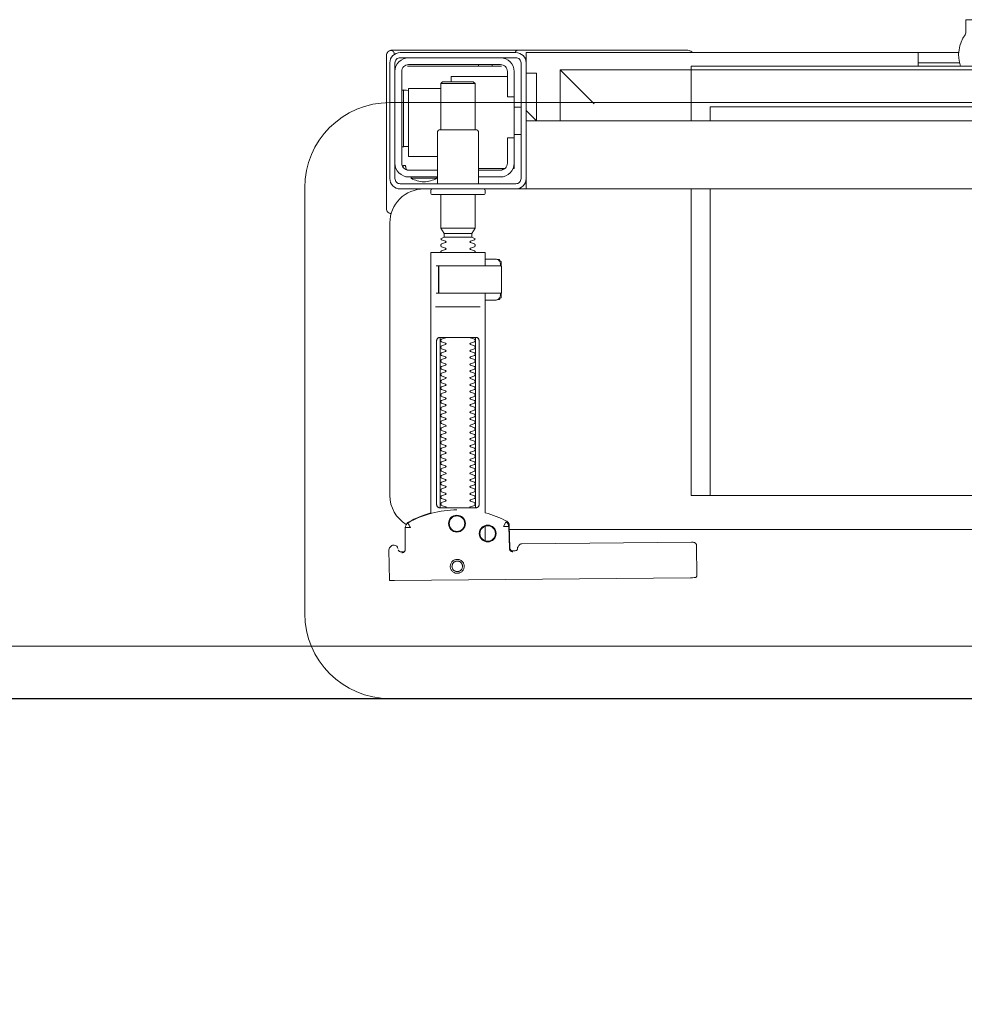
# Model space of a CAD drawing. Header units: millimetres. Extents: x 23192 to 177760, y -399809 to -79279.
# Tile 427 of 656: x 60864 to 60891, y -195424 to -195395. Entities that reach past the tile are written whole.
import ezdxf

# ---------------------------------------------------------------- set-up
doc = ezdxf.new("R2010")
doc.units = ezdxf.units.MM
doc.linetypes.add('HIDDEN2', pattern=[4.7625, 3.175, -1.5875])
doc.layers.get('0').update_dxf_attribs({"lineweight": 0})
for name, color, linetype, lineweight in [('!! 0_ Istn-sciany', 3, 'Continuous', 30), ('!! wymiary osi', 250, 'Continuous', 9), ('Dimension (ISO)', 7, 'Continuous', 25)]:
    doc.layers.add(name, color=color, linetype=linetype, lineweight=lineweight)
doc.layers.add('!! 2_WYBURZENIA DO REMONTU', color=7, linetype='Continuous', lineweight=0, true_color=0x4d4d4d, plot=False)
doc.layers.add('!!_@ wypos sanit nd', color=7, linetype='Continuous', lineweight=0, plot=False)
doc.layers.add('Powierzchnia', color=140, linetype='Continuous', lineweight=5, plot=False)
doc.styles.add('Note Text (ISO)', font='tahoma.ttf')
doc.styles.add('TXT', font='simplex.shx')
doc.dimstyles.new('Default (ISO)', dxfattribs={"dimscale": 5, "dimtxt": 5, "dimasz": 5, "dimexe": 3.175, "dimexo": 0, "dimgap": 0.762, "dimtad": 1, "dimdec": 0, "dimrnd": 1e-08, "dimzin": 0, "dimtxsty": 'Note Text (ISO)', "dimcen": 0.09, "dimdle": 10, "dimclrd": 256, "dimclre": 256, "dimclrt": 256, "dimazin": 0, "dimtfac": 0.70104, "dimtmove": 0, "dimatfit": 3, "dimfxl": 1, "dimtolj": 1, "dimtzin": 0, "dimlwd": -1, "dimlwe": -1, "dimarcsym": 0})
doc.dimstyles.new('DIM50', dxfattribs={"dimscale": 5, "dimtxt": 2.5, "dimasz": 1.5, "dimexe": 0, "dimexo": 0, "dimgap": 0.5, "dimtad": 1, "dimdec": 4, "dimrnd": 0.5, "dimdsep": 46, "dimtxsty": 'TXT', "dimblk1": 'TICK1', "dimblk2": 'TICK1', "dimsah": 1, "dimcen": 0, "dimse1": 1, "dimse2": 1, "dimclrd": 1, "dimclre": 7, "dimclrt": 9, "dimadec": 0, "dimazin": 0, "dimtfac": 1, "dimtdec": 4, "dimtmove": 2, "dimatfit": 3, "dimldrblk": 'TICK1', "dimfxl": 1, "dimtolj": 1, "dimarcsym": 0})

# ---------------------------------------------------------------- blocks, each defined once
blk = doc.blocks.new('A$C351F644B')
for p, q in [((-20, 17.5), (20, 17.5)), ((-22.5, 2.5), (-22.5, 15)), ((20, 0), (-20, 0))]:
    blk.add_line(p, q)
for centre, start, end in [((-20, 15), 90, 180), ((-20, 2.5), 180, 270)]:
    blk.add_arc(centre, 2.5, start, end)
blk = doc.blocks.new('A$Cff2eaf8b')
for points in [[(0.16424, 0.07378), (0.16327, 0.07377), (0.16304, 0.07374), (0.16282, 0.07366), (0.16262, 0.07353), (0.16265, 0.07357), (0.16258, 0.07337), (0.16257, 0.07317, -0.157432), (0.16238, 0.07258), (0.1621, 0.07218, -0.241147), (0.16129, 0.07175), (0.1115, 0.07128), (0.11133, 0.07127), (0.11119, 0.07127), (0.11107, 0.07127), (0.11094, 0.07128), (0.11078, 0.0713), (0.11062, 0.07135), (0.11047, 0.07143), (0.11033, 0.07153), (0.11022, 0.07165), (0.11012, 0.07179), (0.11005, 0.07194), (0.11001, 0.0721), (0.10999, 0.07227), (0.10995, 0.08127), (0.11022, 0.08166)], [(0.19647, 0.0744), (0.19626, 0.07438), (0.19604, 0.0743), (0.19585, 0.07417), (0.19566, 0.07396, 0.132231), (0.19551, 0.07346), (0.19546, 0.06691)], [(0.19768, 0.0731, 0.415336), (0.19869, 0.07211)], [(0.19885, 0.07212), (0.19898, 0.07212), (0.19912, 0.07213), (0.19927, 0.07216), (0.1994, 0.07222), (0.19953, 0.07229), (0.19965, 0.07238), (0.19975, 0.07248), (0.20007, 0.07294, 0.158481), (0.20025, 0.07353)], [(0.18031, 0.06175, 0.125713), (0.19466, 0.06556, 0.121439), (0.19519, 0.06605, -0.262119), (0.2, 0.0575), (0.2, -0.0225, -0.414214), (0.19, -0.0325), (0.18751, -0.0325, 0.405519), (0.188, -0.032), (0.188, -0.0313, 0.414214), (0.1875, -0.0308), (0.1725, -0.0308, 0.414214), (0.172, -0.0313), (0.172, -0.032, 0.405519), (0.17249, -0.0325, 0.001664), (0.15993, -0.0325)], [(0.172, -0.00986), (0.172, -0.01366, 0.414214), (0.1722, -0.01386), (0.18462, -0.01386), (0.1878, -0.01386, 0.414214), (0.188, -0.01366), (0.188, 0.06267), (0.18885, 0.06292), (0.18969, 0.06319), (0.19052, 0.0635), (0.19134, 0.06382), (0.19215, 0.06417), (0.19295, 0.06454), (0.19374, 0.06494), (0.19456, 0.06538), (0.19464, 0.06544), (0.19473, 0.0655), (0.19481, 0.06557), (0.19488, 0.06564), (0.19495, 0.06572), (0.19502, 0.06581)], [(0.17647, 0.01114, 0.182836), (0.17636, 0.01123), (0.17515, 0.01163, 0.050055), (0.175, 0.0119), (0.175, 0.01218, 0.050055), (0.17515, 0.01244), (0.17636, 0.01285, 0.719897), (0.17636, 0.01323), (0.17515, 0.01363, 0.050055), (0.175, 0.0139), (0.175, 0.01418, 0.050055), (0.17515, 0.01444), (0.17636, 0.01485, 0.719897), (0.17636, 0.01523), (0.17515, 0.01563, 0.050055), (0.175, 0.0159), (0.175, 0.01618, 0.050055), (0.17515, 0.01644), (0.17636, 0.01685, 0.719897), (0.17636, 0.01723), (0.17515, 0.01763, 0.050055), (0.175, 0.0179), (0.175, 0.01818, 0.050055), (0.17515, 0.01844), (0.17636, 0.01885, 0.719897), (0.17636, 0.01923), (0.17515, 0.01963, 0.050055), (0.175, 0.0199), (0.175, 0.02018, 0.050055), (0.17515, 0.02044), (0.17636, 0.02085, 0.719897), (0.17636, 0.02123), (0.17515, 0.02163, 0.050055), (0.175, 0.0219), (0.175, 0.02218, 0.050055), (0.17515, 0.02244), (0.17636, 0.02285, 0.719897), (0.17636, 0.02323), (0.17515, 0.02363, 0.050055), (0.175, 0.0239), (0.175, 0.02418, 0.050055), (0.17515, 0.02444), (0.17636, 0.02485, 0.719897), (0.17636, 0.02523), (0.17515, 0.02563, 0.050055), (0.175, 0.0259), (0.175, 0.02618, 0.050055), (0.17515, 0.02644), (0.17636, 0.02685, 0.719897), (0.17636, 0.02723), (0.17515, 0.02763, 0.050055), (0.175, 0.0279), (0.175, 0.02818, 0.050055), (0.17515, 0.02844), (0.17636, 0.02885, 0.719897), (0.17636, 0.02923), (0.17515, 0.02963, 0.050055), (0.175, 0.0299), (0.175, 0.03018, 0.050055), (0.17515, 0.03044), (0.17636, 0.03085, 0.719897), (0.17636, 0.03123), (0.17515, 0.03163, 0.050055), (0.175, 0.0319), (0.175, 0.03218, 0.050055), (0.17515, 0.03244), (0.17636, 0.03285, 0.719897), (0.17636, 0.03323), (0.17515, 0.03363, 0.050055), (0.175, 0.0339), (0.175, 0.03418, 0.050055), (0.17515, 0.03444), (0.17636, 0.03485, 0.719897), (0.17636, 0.03523), (0.17515, 0.03563, 0.050055), (0.175, 0.0359), (0.175, 0.03618, 0.050055), (0.17515, 0.03644), (0.17636, 0.03685, 0.719897), (0.17636, 0.03723), (0.17515, 0.03763, 0.050055), (0.175, 0.0379), (0.175, 0.03818, 0.050055), (0.17515, 0.03844), (0.17636, 0.03885, 0.719897), (0.17636, 0.03923), (0.17515, 0.03963, 0.050055), (0.175, 0.0399), (0.175, 0.04018, 0.050055), (0.17515, 0.04044), (0.17636, 0.04085, 0.719897), (0.17636, 0.04123), (0.17515, 0.04163, 0.050055), (0.175, 0.0419), (0.175, 0.04218, 0.050055), (0.17515, 0.04244), (0.17636, 0.04285, 0.719897), (0.17636, 0.04323), (0.17515, 0.04363, 0.050055), (0.175, 0.0439), (0.175, 0.04418, 0.050055), (0.17515, 0.04444), (0.17636, 0.04485, 0.719897), (0.17636, 0.04523), (0.17515, 0.04563, 0.050055), (0.175, 0.0459), (0.175, 0.04618, 0.050055), (0.17515, 0.04644), (0.17636, 0.04685, 0.719897), (0.17636, 0.04723), (0.17515, 0.04763, 0.050055), (0.175, 0.0479), (0.175, 0.04818, 0.050055), (0.17515, 0.04844), (0.17636, 0.04885, 0.719897), (0.17636, 0.04923), (0.17515, 0.04963, 0.050055), (0.175, 0.0499), (0.175, 0.05018, 0.050055), (0.17515, 0.05044), (0.17636, 0.05085, 0.719897), (0.17636, 0.05123), (0.17515, 0.05163, 0.050055), (0.175, 0.0519), (0.175, 0.05218, 0.050055), (0.17515, 0.05244), (0.17636, 0.05285, 0.719897), (0.17636, 0.05323), (0.17515, 0.05363, 0.050055), (0.175, 0.0539), (0.175, 0.05418, 0.050055), (0.17515, 0.05444), (0.17636, 0.05485, 0.719897), (0.17636, 0.05523), (0.17515, 0.05563, 0.050055), (0.175, 0.0559), (0.175, 0.05618, 0.050055), (0.17515, 0.05644), (0.17636, 0.05685, 0.719897), (0.17636, 0.05723), (0.17515, 0.05763, 0.050055), (0.175, 0.0579), (0.175, 0.05818, 0.050055), (0.17515, 0.05844), (0.17636, 0.05885, 0.719897), (0.17636, 0.05923), (0.17515, 0.05963, 0.050055), (0.175, 0.0599), (0.175, 0.06018, 0.050055), (0.17515, 0.06044), (0.17636, 0.06085, 0.474594), (0.17647, 0.06114)], [(0.18353, 0.06114, 0.474594), (0.18364, 0.06085), (0.18485, 0.06044, 0.050055), (0.185, 0.06018), (0.185, 0.0599, 0.050055), (0.18485, 0.05963), (0.18364, 0.05923, 0.719897), (0.18364, 0.05885), (0.18485, 0.05844, 0.050055), (0.185, 0.05818), (0.185, 0.0579, 0.050055), (0.18485, 0.05763), (0.18364, 0.05723, 0.719897), (0.18364, 0.05685), (0.18485, 0.05644, 0.050055), (0.185, 0.05618), (0.185, 0.0559, 0.050055), (0.18485, 0.05563), (0.18364, 0.05523, 0.719897), (0.18364, 0.05485), (0.18485, 0.05444, 0.050055), (0.185, 0.05418), (0.185, 0.0539, 0.050055), (0.18485, 0.05363), (0.18364, 0.05323, 0.719897), (0.18364, 0.05285), (0.18485, 0.05244, 0.050055), (0.185, 0.05218), (0.185, 0.0519, 0.050055), (0.18485, 0.05163), (0.18364, 0.05123, 0.719897), (0.18364, 0.05085), (0.18485, 0.05044, 0.050055), (0.185, 0.05018), (0.185, 0.0499, 0.050055), (0.18485, 0.04963), (0.18364, 0.04923, 0.719897), (0.18364, 0.04885), (0.18485, 0.04844, 0.050055), (0.185, 0.04818), (0.185, 0.0479, 0.050055), (0.18485, 0.04763), (0.18364, 0.04723, 0.719897), (0.18364, 0.04685), (0.18485, 0.04644, 0.050055), (0.185, 0.04618), (0.185, 0.0459, 0.050055), (0.18485, 0.04563), (0.18364, 0.04523, 0.719897), (0.18364, 0.04485), (0.18485, 0.04444, 0.050055), (0.185, 0.04418), (0.185, 0.0439, 0.050055), (0.18485, 0.04363), (0.18364, 0.04323, 0.719897), (0.18364, 0.04285), (0.18485, 0.04244, 0.050055), (0.185, 0.04218), (0.185, 0.0419, 0.050055), (0.18485, 0.04163), (0.18364, 0.04123, 0.719897), (0.18364, 0.04085), (0.18485, 0.04044, 0.050055), (0.185, 0.04018), (0.185, 0.0399, 0.050055), (0.18485, 0.03963), (0.18364, 0.03923, 0.719897), (0.18364, 0.03885), (0.18485, 0.03844, 0.050055), (0.185, 0.03818), (0.185, 0.0379, 0.050055), (0.18485, 0.03763), (0.18364, 0.03723, 0.719897), (0.18364, 0.03685), (0.18485, 0.03644, 0.050055), (0.185, 0.03618), (0.185, 0.0359, 0.050055), (0.18485, 0.03563), (0.18364, 0.03523, 0.719897), (0.18364, 0.03485), (0.18485, 0.03444, 0.050055), (0.185, 0.03418), (0.185, 0.0339, 0.050055), (0.18485, 0.03363), (0.18364, 0.03323, 0.719897), (0.18364, 0.03285), (0.18485, 0.03244, 0.050055), (0.185, 0.03218), (0.185, 0.0319, 0.050055), (0.18485, 0.03163), (0.18364, 0.03123, 0.719897), (0.18364, 0.03085), (0.18485, 0.03044, 0.050055), (0.185, 0.03018), (0.185, 0.0299, 0.050055), (0.18485, 0.02963), (0.18364, 0.02923, 0.719897), (0.18364, 0.02885), (0.18485, 0.02844, 0.050055), (0.185, 0.02818), (0.185, 0.0279, 0.050055), (0.18485, 0.02763), (0.18364, 0.02723, 0.719897), (0.18364, 0.02685), (0.18485, 0.02644, 0.050055), (0.185, 0.02618), (0.185, 0.0259, 0.050055), (0.18485, 0.02563), (0.18364, 0.02523, 0.719897), (0.18364, 0.02485), (0.18485, 0.02444, 0.050055), (0.185, 0.02418), (0.185, 0.0239, 0.050055), (0.18485, 0.02363), (0.18364, 0.02323, 0.719897), (0.18364, 0.02285), (0.18485, 0.02244, 0.050055), (0.185, 0.02218), (0.185, 0.0219, 0.050055), (0.18485, 0.02163), (0.18364, 0.02123, 0.719897), (0.18364, 0.02085), (0.18485, 0.02044, 0.050055), (0.185, 0.02018), (0.185, 0.0199, 0.050055), (0.18485, 0.01963), (0.18364, 0.01923, 0.719897), (0.18364, 0.01885), (0.18485, 0.01844, 0.050055), (0.185, 0.01818), (0.185, 0.0179, 0.050055), (0.18485, 0.01763), (0.18364, 0.01723, 0.719897), (0.18364, 0.01685), (0.18485, 0.01644, 0.050055), (0.185, 0.01618), (0.185, 0.0159, 0.050055), (0.18485, 0.01563), (0.18364, 0.01523, 0.719897), (0.18364, 0.01485), (0.18485, 0.01444, 0.050055), (0.185, 0.01418), (0.185, 0.0139, 0.050055), (0.18485, 0.01363), (0.18364, 0.01323, 0.719897), (0.18364, 0.01285), (0.18485, 0.01244, 0.050055), (0.185, 0.01218), (0.185, 0.0119, 0.050055), (0.18485, 0.01163), (0.18364, 0.01123, 0.182836), (0.18353, 0.01114)], [(0.18575, -0.00966), (0.18575, -0.00207), (0.18572, -0.00196), (0.18564, -0.00189), (0.18554, -0.00186), (0.18565, -0.00188), (0.18573, -0.00194), (0.18577, -0.00204), (0.18577, -0.00966), (0.18574, -0.00977), (0.18566, -0.00984), (0.18547, -0.00986), (0.18558, -0.00981), (0.18563, -0.00966), (0.18563, -0.00206), (0.18557, -0.00191), (0.18547, -0.00186), (0.16743, -0.00186, 0.414214), (0.16723, -0.00206), (0.16723, -0.00966, 0.414214), (0.16743, -0.00986), (0.18547, -0.00986)], [(0.18555, -0.00986, 0.414213), (0.18575, -0.00966), (0.18575, -0.00207), (0.18575, -0.00966), (0.18572, -0.00977), (0.18564, -0.00984), (0.18554, -0.00986)], [(0.175, -0.01382), (0.175, -0.01406, -0.050055), (0.17515, -0.01432), (0.17636, -0.01473, -0.719897), (0.17636, -0.01511), (0.17515, -0.01552, -0.050055), (0.175, -0.01578), (0.175, -0.01606, -0.050055), (0.17515, -0.01632), (0.17636, -0.01673, -0.719897), (0.17636, -0.01711), (0.17515, -0.01752, -0.050055), (0.175, -0.01778), (0.1759, -0.0183), (0.1759, -0.01936), (0.175, -0.02092), (0.175, -0.0308)], [(0.185, -0.01382), (0.185, -0.01406, 0.050055), (0.18485, -0.01432), (0.18364, -0.01473, 0.719897), (0.18364, -0.01511), (0.18485, -0.01552, 0.050055), (0.185, -0.01578), (0.185, -0.01606, 0.050055), (0.18485, -0.01632), (0.18364, -0.01673, 0.719897), (0.18364, -0.01711), (0.18485, -0.01752, 0.050055), (0.185, -0.01778), (0.1841, -0.0183), (0.1841, -0.01936), (0.185, -0.02092), (0.185, -0.0308)], [(0.2001, -0.02534, 0.126559), (0.19961, -0.02525)], [(0.20099, -0.02671, 0.198909), (0.20055, -0.02564, 0.091301), (0.2001, -0.02534)], [(0.174, -0.034), (0.174, -0.0493, 0.414214), (0.1745, -0.0498), (0.1855, -0.0498, 0.414214), (0.186, -0.0493), (0.186, -0.034)], [(0.19375, -0.03562, 0.119096), (0.19, -0.03454, 0.119096), (0.18625, -0.03562)], [(0.16379, -0.0385), (0.1635, -0.0385), (0.1635, -0.04, -0.414214), (0.1675, -0.036), (0.174, -0.036)], [(0.19375, -0.036), (0.19375, -0.03562), (0.18625, -0.03562), (0.18625, -0.036), (0.1945, -0.036, -0.414214), (0.1985, -0.04)], [(0.174, -0.038), (0.1675, -0.038, 0.414214), (0.1655, -0.04), (0.1655, -0.0475), (0.1635, -0.0475), (0.1635, -0.067, 0.414214), (0.1675, -0.071)], [(0.1635, -0.0595), (0.1655, -0.0595), (0.1655, -0.067, 0.414214), (0.1675, -0.069), (0.1945, -0.069, 0.414214), (0.1965, -0.067), (0.1965, -0.04, 0.414214), (0.1945, -0.038), (0.186, -0.038)], [(0.1945, -0.04497), (0.19515, -0.04496), (0.19542, -0.04496), (0.1956, -0.04496), (0.19566, -0.04496, 0.116465), (0.19589, -0.0449), (0.196, -0.04485), (0.196, -0.06155), (0.19589, -0.0615, 0.116465), (0.19566, -0.06144), (0.19542, -0.06144), (0.19515, -0.06144), (0.1945, -0.06143)], [(-0.04, -0.0685), (-0.03255, -0.0685, 0.236962), (-0.03118, -0.07775, -0.154353), (-0.031, -0.07832), (-0.031, -0.08218), (0.031, -0.08218), (0.031, -0.07832, -0.154353), (0.03118, -0.07775, 0.236962), (0.03255, -0.0685), (0.04, -0.0685)], [(0.1945, -0.071, 0.414214), (0.1985, -0.067)], [(0.1987, -0.07216, 0.000114), (0.1987, -0.07216, 0.517015), (0.20003, -0.07309), (0.19993, -0.07313), (0.19983, -0.07315), (0.19971, -0.07318), (0.19958, -0.07319), (0.19948, -0.07319), (0.19903, -0.07319), (0.19841, -0.07319), (0.19771, -0.07319), (0.16427, -0.07319), (0.16392, -0.07319), (0.16356, -0.07319), (0.16323, -0.07319), (0.16293, -0.07319), (0.16269, -0.07319), (0.16249, -0.07319), (0.16236, -0.07319)], [(0.2001, -0.07306, 0.091301), (0.20055, -0.07276, 0.198909), (0.20099, -0.0717)], [(0.11124, -0.0725), (0.11142, -0.07274), (0.11165, -0.07293), (0.11192, -0.07308), (0.1122, -0.07317), (0.1125, -0.0732), (0.1623, -0.0732, 0.326231), (0.16325, -0.0725)]]:
    blk.add_lwpolyline(points, format="xyb")
for points in [[(0.19864, 0.08252), (0.11173, 0.08169)], [(0.20013, 0.08252), (0.20025, 0.07353)], [(0.16386, 0.07389), (0.16409, 0.07384), (0.16425, 0.07378), (0.1644, 0.07368), (0.16452, 0.07356), (0.16463, 0.07342), (0.16471, 0.07326), (0.16476, 0.07309), (0.16478, 0.07292), (0.16496, 0.06636), (0.16497, 0.06624), (0.16498, 0.06614), (0.165, 0.06604), (0.16503, 0.06594), (0.16507, 0.06584), (0.16511, 0.06575), (0.16516, 0.06566), (0.16521, 0.06557), (0.16527, 0.06549), (0.16534, 0.0654), (0.16542, 0.06533), (0.1655, 0.06526), (0.16558, 0.06519), (0.16567, 0.06513), (0.16576, 0.06508), (0.16651, 0.0647), (0.16726, 0.06433), (0.16803, 0.06399), (0.16881, 0.06367), (0.1696, 0.06337), (0.17039, 0.06309), (0.17119, 0.06284), (0.172, 0.0626), (0.172, -0.00186)], [(0.1651, 0.06653), (0.16492, 0.07312), (0.1649, 0.07329), (0.16485, 0.07345), (0.16478, 0.07361), (0.16467, 0.07374), (0.16455, 0.07386), (0.16441, 0.07396), (0.16425, 0.07403), (0.16409, 0.07408), (0.16391, 0.07409)], [(0.19757, 0.07355), (0.19749, 0.07368), (0.19738, 0.0738), (0.19726, 0.0739), (0.19713, 0.07399), (0.19698, 0.07405), (0.19683, 0.07408), (0.19667, 0.07409), (0.19577, 0.07408)], [(0.172, 0.07087), (0.172, 0.06656)], [(0.16493, 0.0675), (-0.16477, 0.0675)], [(0.17483, 0.06014), (0.17483, 0.01214)], [(0.18523, 0.01214), (0.18523, 0.06014)], [(-0.11847, -0.0325), (-0.11847, 0.0575), (0.11153, 0.0575), (0.11153, -0.0325)], [(0.10602, 0.0575), (0.10602, -0.0325)], [(0.16811, -0.00015), (0.16776, -0.00056), (0.16776, -0.00022), (0.16779, -0.00011), (0.16786, -0.00004), (0.16797, 0), (0.1681, 0.00001), (0.16822, 0.00001), (0.16841, 0.00003), (0.16887, 0.00014), (0.172, 0.00014)], [(0.16848, 0.00006), (0.16856, 0.00012), (0.16876, 0.00014)], [(0.18662, 0.00214), (0.17345, 0.00214)], [(0.16732, -0.0019), (0.16732, -0.00074), (0.16736, -0.00062), (0.16746, -0.00054), (0.16767, -0.00049)], [(0.16751, -0.00165), (0.16754, -0.00139), (0.16766, -0.00086)], [(0.17371, -0.00186), (0.18481, -0.00186), (0.18637, -0.00186)], [(0.16767, -0.01124), (0.16755, -0.01122), (0.16746, -0.01119), (0.16737, -0.01112), (0.16732, -0.01098), (0.16732, -0.00983)], [(0.16766, -0.01087), (0.16754, -0.01033), (0.16751, -0.01008)], [(0.172, -0.01186), (0.16887, -0.01186), (0.16841, -0.01176), (0.16831, -0.01174), (0.16819, -0.01174), (0.16806, -0.01173), (0.16794, -0.01172), (0.16783, -0.01166), (0.16776, -0.01151), (0.16776, -0.01117), (0.16811, -0.01157)], [(0.18558, -0.00986), (0.18637, -0.00986)], [(0.16876, -0.01186), (0.16866, -0.01186), (0.16848, -0.01178)], [(0.1759, -0.0183), (0.1841, -0.0183)], [(0.1841, -0.01936), (0.1759, -0.01936)], [(0.185, -0.02092), (0.175, -0.02092)], [(0.19962, -0.02522), (0.19976, -0.02523), (0.19987, -0.02526), (0.20001, -0.0253)], [(0.20099, -0.02671), (0.20099, -0.0717)], [(-0.16, -0.0355), (-0.16, -0.0325), (0.16, -0.0325), (0.16, -0.0355)], [(0.16, -0.0485), (0.16, -0.0365)], [(0.1635, -0.0475), (0.1635, -0.04)], [(0.174, -0.0385), (0.16618, -0.0385)], [(0.167, -0.03806), (0.16693, -0.03815), (0.16687, -0.03825), (0.16681, -0.03837), (0.16675, -0.0385)], [(0.19499, -0.03806), (0.19506, -0.03814), (0.19512, -0.03823), (0.19517, -0.03833), (0.19521, -0.03842), (0.19525, -0.03853), (0.19528, -0.03863), (0.19531, -0.03874), (0.19533, -0.03885), (0.19535, -0.03896), (0.19537, -0.03907), (0.19538, -0.03917), (0.19539, -0.03927), (0.19537, -0.03937), (0.19547, -0.0394), (0.19557, -0.0394), (0.19567, -0.0394), (0.19578, -0.0394), (0.19589, -0.0394), (0.19612, -0.0394), (0.19616, -0.0393), (0.19615, -0.03919), (0.19613, -0.03907), (0.19609, -0.03894), (0.19605, -0.03882), (0.19594, -0.03861)], [(0.186, -0.042), (0.1945, -0.042), (0.1945, -0.062), (0.185, -0.062)], [(0.19591, -0.04489), (0.19602, -0.04489), (0.19615, -0.04489), (0.19632, -0.04489), (0.1965, -0.04489)], [(0.1615, -0.0485), (0.1635, -0.0485)], [(0.175, -0.0498), (0.175, -0.06346), (0.1755, -0.06396), (0.1845, -0.06396), (0.185, -0.06346), (0.185, -0.0498)], [(0.16, -0.0555), (0.157, -0.0525), (0.16, -0.0525), (-0.16, -0.0525), (-0.157, -0.0525), (-0.16, -0.0555)], [(0.10602, -0.0525), (0.10602, -0.05658), (-0.11847, -0.05658)], [(0.11153, -0.0525), (0.11153, -0.0675), (0.15, -0.0675)], [(0.14, -0.0575), (0.15, -0.0675), (0.15, -0.0525)], [(0.16, -0.0665), (0.157, -0.0665), (0.157, -0.0525)], [(0.1615, -0.0565), (0.1635, -0.0565)], [(0.185, -0.06346), (0.175, -0.06346)], [(0.1965, -0.06151), (0.19632, -0.06151), (0.19615, -0.06151), (0.19602, -0.06151), (0.19591, -0.06151)], [(0.1655, -0.0655), (0.182, -0.0655), (0.182, -0.06396)], [(0.045, -0.0685), (0.045, -0.0725)], [(0.16721, -0.0685), (0.19466, -0.0685), (0.19478, -0.0685)], [(0.17, -0.069), (0.17, -0.0685)], [(0.174, -0.069), (0.174, -0.0685)], [(0.03283, -0.0695), (0.045, -0.0695)], [(0.16, -0.0695), (0.16, -0.0725), (0.03305, -0.0725)]]:
    blk.add_lwpolyline(points)
for points in [[(0.18024, 0.0763), (0.18044, 0.07631), (0.18064, 0.07634), (0.18083, 0.07639), (0.18102, 0.07646), (0.1812, 0.07655), (0.18138, 0.07665), (0.18154, 0.07677), (0.18168, 0.07691), (0.18182, 0.07706), (0.18193, 0.07722), (0.18204, 0.0774), (0.18212, 0.07758), (0.18219, 0.07777), (0.18223, 0.07796), (0.18226, 0.07816), (0.18227, 0.07836), (0.18226, 0.07857), (0.18223, 0.07876), (0.18217, 0.07896), (0.18211, 0.07915), (0.18202, 0.07933), (0.18191, 0.0795), (0.18179, 0.07966), (0.18165, 0.07981), (0.1815, 0.07994), (0.18134, 0.08006), (0.18117, 0.08016), (0.18099, 0.08024), (0.1808, 0.08031), (0.1806, 0.08036), (0.1804, 0.08038), (0.1802, 0.08039), (0.18, 0.08038), (0.1798, 0.08035), (0.17961, 0.0803), (0.17942, 0.08023), (0.17924, 0.08014), (0.17907, 0.08004), (0.17891, 0.07992), (0.17876, 0.07978), (0.17863, 0.07963), (0.17851, 0.07947), (0.17841, 0.07929), (0.17832, 0.07911), (0.17826, 0.07892), (0.17821, 0.07872), (0.17818, 0.07853), (0.17817, 0.07832), (0.17819, 0.07812), (0.17822, 0.07793), (0.17827, 0.07773), (0.17834, 0.07754), (0.17842, 0.07736), (0.17853, 0.07719), (0.17865, 0.07703), (0.17879, 0.07688), (0.17894, 0.07675), (0.1791, 0.07663), (0.17927, 0.07653), (0.17946, 0.07645), (0.17965, 0.07638), (0.17984, 0.07633), (0.18004, 0.07631)], [(0.18023, 0.07679), (0.18038, 0.0768), (0.18053, 0.07682), (0.18068, 0.07686), (0.18082, 0.07691), (0.18096, 0.07698), (0.18109, 0.07706), (0.18121, 0.07715), (0.18132, 0.07725), (0.18143, 0.07737), (0.18151, 0.07749), (0.18159, 0.07762), (0.18166, 0.07776), (0.18171, 0.0779), (0.18174, 0.07805), (0.18176, 0.0782), (0.18177, 0.07835), (0.18176, 0.0785), (0.18174, 0.07866), (0.1817, 0.0788), (0.18164, 0.07895), (0.18158, 0.07908), (0.1815, 0.07921), (0.18141, 0.07933), (0.1813, 0.07944), (0.18119, 0.07955), (0.18107, 0.07964), (0.18093, 0.07971), (0.1808, 0.07978), (0.18065, 0.07983), (0.18051, 0.07986), (0.18036, 0.07988), (0.1802, 0.07989), (0.18005, 0.07988), (0.1799, 0.07986), (0.17975, 0.07982), (0.17961, 0.07976), (0.17947, 0.0797), (0.17935, 0.07962), (0.17922, 0.07953), (0.17911, 0.07942), (0.17901, 0.07931), (0.17892, 0.07919), (0.17884, 0.07906), (0.17878, 0.07892), (0.17873, 0.07877), (0.1787, 0.07863), (0.17867, 0.07848), (0.17867, 0.07832), (0.17868, 0.07817), (0.1787, 0.07802), (0.17874, 0.07787), (0.17879, 0.07773), (0.17886, 0.07759), (0.17894, 0.07746), (0.17903, 0.07734), (0.17913, 0.07723), (0.17925, 0.07713), (0.17937, 0.07704), (0.1795, 0.07696), (0.17964, 0.0769), (0.17978, 0.07685), (0.17993, 0.07682), (0.18008, 0.07679)], [(0.16587, 0.06536), (0.16582, 0.06538), (0.16577, 0.06542), (0.16573, 0.06545), (0.16568, 0.06549), (0.16563, 0.06553), (0.16558, 0.06558), (0.16553, 0.06563), (0.16548, 0.06568), (0.16544, 0.06573), (0.1654, 0.06579), (0.16536, 0.06585), (0.16532, 0.06591), (0.16529, 0.06597), (0.16526, 0.06603), (0.16523, 0.0661), (0.16521, 0.06616), (0.16519, 0.06623), (0.16517, 0.06629), (0.16515, 0.06636), (0.16514, 0.06642), (0.16514, 0.06648), (0.16513, 0.06654), (0.16513, 0.06659), (0.16518, 0.06661), (0.16643, 0.06666), (0.16648, 0.06666), (0.16654, 0.06666), (0.16659, 0.06668), (0.16664, 0.06665), (0.16661, 0.06661), (0.16658, 0.06656), (0.16655, 0.06651), (0.16652, 0.06645), (0.16594, 0.06536)], [(0.18533, 0.06114), (0.18541, 0.06113), (0.1855, 0.06112), (0.18559, 0.06111), (0.18567, 0.06108), (0.18575, 0.06105), (0.18583, 0.06101), (0.18591, 0.06096), (0.18597, 0.0609), (0.18604, 0.06084), (0.18609, 0.06076), (0.18615, 0.06068), (0.18619, 0.06058), (0.18623, 0.06048), (0.18625, 0.06037), (0.18627, 0.06025), (0.18628, 0.06014), (0.18628, 0.01214), (0.18627, 0.01202), (0.18625, 0.01191), (0.18623, 0.0118), (0.18619, 0.01169), (0.18615, 0.0116), (0.18609, 0.01151), (0.18604, 0.01144), (0.18597, 0.01137), (0.18591, 0.01131), (0.18583, 0.01126), (0.18575, 0.01122), (0.18567, 0.01119), (0.18559, 0.01117), (0.1855, 0.01115), (0.18541, 0.01114), (0.18533, 0.01114), (0.17475, 0.01114), (0.17466, 0.01114), (0.17457, 0.01115), (0.17449, 0.01117), (0.1744, 0.01119), (0.17432, 0.01122), (0.17424, 0.01126), (0.17416, 0.01131), (0.17409, 0.01137), (0.17403, 0.01144), (0.17397, 0.01151), (0.17392, 0.0116), (0.17387, 0.01169), (0.17384, 0.0118), (0.17381, 0.01191), (0.17379, 0.01202), (0.17379, 0.01214), (0.17379, 0.06014), (0.17379, 0.06025), (0.17381, 0.06037), (0.17384, 0.06048), (0.17387, 0.06058), (0.17392, 0.06068), (0.17397, 0.06076), (0.17403, 0.06084), (0.17409, 0.0609), (0.17416, 0.06096), (0.17424, 0.06101), (0.17432, 0.06105), (0.1744, 0.06108), (0.17449, 0.06111), (0.17457, 0.06112), (0.17466, 0.06113), (0.17475, 0.06114)], [(-0.11847, -0.0685), (0.11153, -0.0685), (0.11153, -0.0675), (-0.11847, -0.0675)]]:
    blk.add_lwpolyline(points, close=True)
for points in [[(0.19546, 0.0669), (0.19546, 0.0669), (0.19546, 0.0669), (0.19546, 0.06691), (0.19546, 0.06691), (0.19546, 0.06691), (0.19546, 0.06691), (0.19546, 0.06691), (0.19546, 0.06691), (0.19546, 0.06691), (0.19546, 0.06691), (0.19546, 0.06691), (0.19546, 0.06691), (0.19546, 0.06691), (0.19546, 0.06691), (0.19546, 0.06691), (0.19546, 0.06691), (0.19546, 0.06691), (0.19546, 0.06691), (0.19546, 0.06691), (0.19546, 0.0669), (0.19546, 0.0669), (0.19546, 0.0669), (0.19546, 0.0669), (0.19546, 0.0669), (0.19546, 0.0669), (0.19546, 0.0669), (0.19546, 0.0669), (0.19546, 0.0669), (0.19546, 0.0669), (0.19546, 0.0669), (0.19546, 0.0669), (0.19546, 0.0669), (0.19546, 0.0669), (0.19546, 0.0669), (0.19546, 0.0669), (0.19545, 0.0669), (0.19545, 0.06691), (0.19545, 0.06691), (0.19545, 0.06691), (0.19545, 0.06691), (0.19545, 0.06691), (0.19545, 0.06691), (0.19545, 0.06691), (0.19545, 0.06691), (0.19544, 0.06691), (0.19544, 0.06691), (0.19544, 0.0669), (0.19544, 0.0669), (0.19544, 0.0669), (0.19543, 0.0669), (0.19543, 0.0669), (0.19543, 0.0669), (0.19543, 0.0669), (0.19543, 0.0669), (0.19543, 0.0669), (0.19543, 0.0669), (0.19542, 0.0669), (0.19542, 0.0669), (0.19542, 0.0669), (0.19542, 0.0669), (0.19542, 0.0669), (0.19541, 0.0669), (0.19541, 0.0669), (0.19541, 0.0669), (0.19541, 0.0669), (0.19541, 0.0669), (0.1954, 0.0669), (0.1954, 0.0669), (0.1954, 0.0669), (0.19539, 0.0669), (0.19539, 0.0669), (0.19539, 0.0669), (0.19537, 0.06691), (0.19537, 0.06691), (0.19537, 0.06691), (0.19536, 0.06691), (0.19536, 0.06691), (0.19535, 0.06691), (0.19535, 0.06691), (0.19534, 0.06691), (0.19534, 0.06691), (0.19533, 0.06691), (0.19533, 0.06691), (0.19532, 0.06691), (0.19532, 0.06691), (0.19531, 0.06691), (0.19531, 0.06691), (0.1953, 0.06691), (0.19529, 0.06691), (0.19529, 0.06691), (0.19528, 0.06691), (0.19527, 0.06691), (0.19527, 0.06691), (0.19526, 0.06691), (0.19525, 0.06691), (0.19524, 0.06691), (0.19523, 0.06691), (0.19523, 0.06691), (0.19522, 0.06691), (0.19521, 0.06691), (0.1952, 0.06691), (0.19519, 0.06691), (0.19518, 0.06691), (0.19517, 0.06691), (0.19516, 0.06691), (0.19515, 0.06691), (0.19514, 0.06691), (0.19513, 0.06691), (0.19512, 0.06691), (0.19511, 0.06691), (0.1951, 0.06691), (0.19509, 0.06691), (0.19508, 0.06691), (0.19507, 0.06691), (0.19506, 0.06691), (0.19505, 0.06691), (0.19504, 0.06691), (0.19503, 0.06691), (0.19502, 0.06691), (0.19501, 0.06691), (0.19499, 0.06691), (0.19498, 0.06691), (0.19497, 0.06691), (0.19496, 0.06691), (0.19495, 0.06691), (0.19494, 0.06692), (0.19492, 0.06692), (0.19491, 0.06692), (0.1949, 0.06692), (0.19489, 0.06692), (0.19487, 0.06692), (0.19486, 0.06692), (0.19485, 0.06692), (0.19484, 0.06692), (0.19482, 0.06692), (0.19481, 0.06692), (0.19469, 0.06692), (0.19464, 0.06692), (0.19459, 0.06692), (0.19456, 0.06692), (0.19453, 0.06692), (0.19451, 0.06692), (0.19448, 0.06692), (0.19445, 0.06692), (0.19443, 0.06692), (0.1944, 0.06692), (0.19438, 0.06692), (0.19435, 0.06692), (0.19433, 0.06692), (0.1943, 0.06692), (0.19428, 0.06692), (0.19427, 0.06692), (0.19425, 0.06692), (0.19423, 0.06692), (0.19422, 0.06692), (0.19421, 0.06692), (0.19419, 0.06692), (0.19418, 0.06692), (0.19418, 0.06692), (0.19417, 0.06692), (0.19416, 0.06692), (0.19416, 0.06692), (0.19415, 0.06692), (0.19415, 0.06693), (0.19414, 0.06693), (0.19414, 0.06693), (0.19413, 0.06693), (0.19413, 0.06693), (0.19412, 0.06693), (0.19412, 0.06693), (0.19411, 0.06693), (0.19411, 0.06693), (0.19411, 0.06692), (0.1941, 0.06692), (0.1941, 0.06692), (0.1941, 0.06692), (0.19409, 0.06692), (0.19409, 0.06692), (0.19409, 0.06692), (0.19408, 0.06692), (0.19408, 0.06692), (0.19408, 0.06692), (0.19407, 0.06692), (0.19407, 0.06692), (0.19406, 0.06692), (0.19406, 0.06692), (0.19406, 0.06692), (0.19406, 0.06692), (0.19405, 0.06692), (0.19405, 0.06692), (0.19405, 0.06692), (0.19405, 0.06692), (0.19404, 0.06693), (0.19404, 0.06693), (0.19404, 0.06693), (0.19403, 0.06693), (0.19403, 0.06693), (0.19402, 0.06693), (0.19402, 0.06694), (0.19402, 0.06694), (0.19401, 0.06694), (0.19401, 0.06694), (0.19401, 0.06694), (0.194, 0.06694), (0.194, 0.06694), (0.194, 0.06694), (0.194, 0.06694), (0.194, 0.06694), (0.194, 0.06694), (0.19399, 0.06694), (0.19399, 0.06694), (0.19399, 0.06694), (0.19399, 0.06694), (0.19399, 0.06694), (0.19399, 0.06694), (0.19399, 0.06694), (0.19398, 0.06694), (0.19398, 0.06694), (0.19398, 0.06694), (0.19398, 0.06693), (0.19398, 0.06693), (0.19397, 0.06693), (0.19397, 0.06693), (0.19397, 0.06693), (0.19397, 0.06693), (0.19397, 0.06692), (0.19397, 0.06692), (0.19397, 0.06692), (0.19397, 0.06692), (0.19397, 0.06692), (0.19397, 0.06691), (0.19397, 0.06691), (0.19397, 0.06691), (0.19397, 0.06691), (0.19397, 0.0669), (0.19397, 0.0669), (0.19397, 0.0669), (0.19397, 0.0669), (0.19397, 0.0669), (0.19397, 0.06689), (0.19397, 0.06689), (0.19397, 0.06689), (0.19397, 0.06689), (0.19397, 0.06689), (0.19397, 0.06688), (0.19397, 0.06688), (0.19398, 0.06688), (0.19398, 0.06688), (0.19398, 0.06688), (0.19398, 0.06687), (0.19399, 0.06687), (0.19399, 0.06687), (0.19399, 0.06687), (0.194, 0.06686), (0.194, 0.06686), (0.19401, 0.06685), (0.19401, 0.06685), (0.19401, 0.06685), (0.19402, 0.06684), (0.19402, 0.06684), (0.19402, 0.06684), (0.19402, 0.06683), (0.19403, 0.06683), (0.19403, 0.06683), (0.19403, 0.06682), (0.19403, 0.06682), (0.19403, 0.06682), (0.19403, 0.06681), (0.19403, 0.06681), (0.19404, 0.06681), (0.19404, 0.06681), (0.19404, 0.0668), (0.19404, 0.0668), (0.19404, 0.0668), (0.19404, 0.06679), (0.19405, 0.06679), (0.19405, 0.06679), (0.19405, 0.06678), (0.19405, 0.06678), (0.19405, 0.06677), (0.19406, 0.06677), (0.19406, 0.06677), (0.19406, 0.06676), (0.19406, 0.06676), (0.19407, 0.06675), (0.19407, 0.06675), (0.19407, 0.06674), (0.19408, 0.06673), (0.19408, 0.06672), (0.19409, 0.06671), (0.1941, 0.0667), (0.1941, 0.06669), (0.19411, 0.06668), (0.19412, 0.06666), (0.19414, 0.06663), (0.19416, 0.06659), (0.19418, 0.06655), (0.19419, 0.06653), (0.1942, 0.06652), (0.19421, 0.0665), (0.19422, 0.06648), (0.19423, 0.06646), (0.19433, 0.06627), (0.19434, 0.06626), (0.19435, 0.06624), (0.19436, 0.06622), (0.19437, 0.06621), (0.19438, 0.06619), (0.19439, 0.06618), (0.1944, 0.06616), (0.1944, 0.06614), (0.19441, 0.06613), (0.19442, 0.06611), (0.19443, 0.0661), (0.19444, 0.06608), (0.19445, 0.06607), (0.19445, 0.06605), (0.19446, 0.06604), (0.19447, 0.06603), (0.19448, 0.06601), (0.19448, 0.066), (0.19449, 0.06598), (0.1945, 0.06597), (0.19451, 0.06596), (0.19451, 0.06595), (0.19452, 0.06593), (0.19453, 0.06592), (0.19453, 0.06591), (0.19454, 0.0659), (0.19455, 0.06588), (0.19455, 0.06587), (0.19456, 0.06586), (0.19457, 0.06585), (0.19457, 0.06584), (0.19458, 0.06583), (0.19458, 0.06582), (0.19459, 0.06581), (0.19459, 0.0658), (0.1946, 0.06579), (0.1946, 0.06578), (0.19461, 0.06577), (0.19461, 0.06576), (0.19462, 0.06575), (0.19462, 0.06574), (0.19463, 0.06573), (0.19463, 0.06572), (0.19464, 0.06572), (0.19464, 0.06571), (0.19464, 0.0657), (0.19465, 0.06569), (0.19465, 0.06569), (0.19466, 0.06568), (0.19466, 0.06567), (0.19466, 0.06567), (0.19467, 0.06566), (0.19467, 0.06566), (0.19467, 0.06565), (0.19467, 0.06565), (0.19468, 0.06564), (0.19468, 0.06564), (0.19468, 0.06564), (0.19468, 0.06563), (0.19468, 0.06563), (0.19468, 0.06563), (0.19468, 0.06563), (0.19468, 0.06563), (0.19468, 0.06562), (0.19469, 0.06562), (0.19469, 0.06562), (0.19469, 0.06562), (0.19469, 0.06562), (0.19469, 0.06562), (0.19469, 0.06562), (0.19469, 0.06561), (0.19469, 0.06561), (0.19469, 0.06561), (0.19469, 0.06561), (0.19469, 0.06561), (0.19469, 0.06561), (0.19469, 0.06561), (0.19469, 0.06561), (0.19469, 0.06561), (0.19469, 0.06561), (0.19469, 0.06561), (0.19469, 0.06561), (0.19469, 0.06561), (0.19469, 0.06561), (0.19469, 0.06561), (0.19469, 0.06561), (0.19469, 0.0656), (0.19469, 0.0656), (0.19469, 0.0656), (0.19469, 0.0656), (0.19469, 0.0656), (0.19469, 0.0656), (0.19468, 0.0656), (0.19468, 0.0656), (0.19468, 0.0656), (0.19468, 0.0656), (0.19468, 0.0656), (0.19468, 0.0656), (0.19468, 0.0656), (0.19469, 0.0656), (0.19469, 0.0656), (0.19469, 0.0656), (0.19469, 0.0656), (0.19469, 0.0656), (0.19469, 0.0656), (0.19469, 0.0656), (0.19469, 0.0656), (0.19469, 0.0656), (0.19469, 0.0656), (0.19469, 0.0656), (0.19469, 0.0656, 0.269557)], [(0.16, -0.0695), (0.16, -0.0355, -0.414214), (0.163, -0.0325), (0.197, -0.0325, -0.414214), (0.2, -0.0355), (0.2, -0.0695, -0.414214), (0.197, -0.0725), (0.163, -0.0725, -0.414214)], [(0.1985, -0.0355), (0.1985, -0.0695, -0.414214), (0.197, -0.071), (0.163, -0.071, -0.414214), (0.1615, -0.0695), (0.1615, -0.0355, -0.414214), (0.163, -0.034), (0.197, -0.034, -0.414214)]]:
    blk.add_lwpolyline(points, format="xyb", close=True)
for centre, radius in [((0.17128, 0.06872), 0.00247), ((0.17128, 0.06871), 0.00227), ((0.18031, 0.0658), 0.00247), ((0.18031, 0.0658), 0.00227)]:
    blk.add_circle(centre, radius)
for centre, major_axis, ratio, start_param, end_param in [((0.11145, 0.08128), (-0.0015, -0.00001), 0.008666, 6.276938, 6.283143), ((0.11172, 0.08167), (0.0015, 0.00001), 0.008666, 1.564549, 3.135353), ((0.19863, 0.08251), (0.0015, 0.00001), 0.008666, 0.000034, 1.564556), ((0.16326, 0.07477), (0.00001, -0.001), 0.006244, 0, 0.008667), ((0.19846, 0.074), (-0.000892, -0.000453), 0.001081, 6.273741, 6.283185), ((0.19868, 0.07311), (-0.001, -0.00001), 0.00236, 6.276941, 6.283185), ((0.19875, 0.07351), (0.0015, 0.00002), 0.011557, 6.27692, 6.283202), ((0.19849, 0.07212), (0.000501, 0.000005), 0.008666, 5.12776, 5.491123), ((0.19868, 0.07311), (0.000013, -0.001), 0.403131, 6.273715, 6.283185), ((0.19883, 0.07312), (0.000018, -0.001), 0.702652, 6.271005, 6.283185), ((0.17484, 0.06014), (0, 0.001), 0.006244, 0, 1.570796), ((0.18031, 0.06225), (0.000005, -0.0005), 0.006244, 0, 0.008667), ((0.18524, 0.06014), (0, -0.001), 0.006244, 3.141593, 4.712389), ((0.17484, 0.01214), (0, -0.001), 0.006244, 4.712389, 6.283185), ((0.18524, 0.01214), (0, -0.001), 0.006244, 4.712389, 6.283185), ((0.16768, -0.00069), (-0.000013, 0.0002), 0.199357, 6.276703, 6.276744), ((0.16768, -0.01104), (-0.000013, -0.0002), 0.199357, 0.006339, 0.00638)]:
    blk.add_ellipse(centre, major_axis=major_axis, ratio=ratio, start_param=start_param, end_param=end_param)
blk = doc.blocks.new('*D1419')
at = {"layer": 'DEFPOINTS', "color": 0, "transparency": 16777216}
for p in [(-689.76, 120.19), (510.24, 120.19), (510.24, 18.75)]:
    blk.add_point(p, dxfattribs=at)
at = {"layer": 'Dimension (ISO)', "transparency": 16777216}
for p, q in [((-689.76, 120.19), (-689.76, 2.88)), ((510.24, 120.19), (510.24, 2.88)), ((-664.76, 18.75), (485.24, 18.75))]:
    blk.add_line(p, q, dxfattribs=at)
for points in [[(-664.76, 22.92), (-664.76, 14.58), (-689.76, 18.75)], [(485.24, 22.92), (485.24, 14.58), (510.24, 18.75)]]:
    blk.add_solid(points, dxfattribs=at)
at = {"layer": 'Dimension (ISO)', "lineweight": 9, "transparency": 16777216, "insert": (-160.63, 48.6), "char_height": 25, "attachment_point": 1, "style": 'Note Text (ISO)'}
blk.add_mtext('\\A1;1200', dxfattribs=at)
blk = doc.blocks.new('TICK1')
at = {"color": 0}
for p, q in [((0, -1.4), (0, 1.4)), ((0, 0), (-1, 0))]:
    blk.add_line(p, q, dxfattribs=at)
at = {"color": 2}
blk.add_line((-1, -1), (1, 1), dxfattribs=at)
blk = doc.blocks.new('*D2758')
at = {"layer": '!! wymiary osi', "color": 1, "lineweight": -2, "transparency": 16777216}
blk.add_line((60901.047, -195260.628), (60901.047, -195407.628), dxfattribs=at)
at = {"layer": 'DEFPOINTS', "color": 0, "transparency": 16777216}
for p in [(60824.567, -195253.128), (60824.567, -195415.128), (60901.047, -195415.128)]:
    blk.add_point(p, dxfattribs=at)
at = {"layer": '!! wymiary osi', "color": 1, "lineweight": -2, "transparency": 16777216, "xscale": 7.5, "yscale": 7.5, "zscale": 7.5}
for p, rotation in [((60901.047, -195253.128), 90), ((60901.047, -195415.128), 270)]:
    blk.add_blockref('TICK1', p, dxfattribs=dict(at, rotation=rotation))
at = {"layer": '!! wymiary osi', "color": 9, "transparency": 16777216, "insert": (60892.297, -195272.907), "char_height": 12.5, "attachment_point": 5, "rotation": 90, "style": 'TXT'}
blk.add_mtext('\\A1;162', dxfattribs=at)
blk = doc.blocks.new('*D2759')
at = {"layer": '!! wymiary osi', "color": 1, "lineweight": -2, "transparency": 16777216}
blk.add_line((60901.047, -195422.628), (60901.047, -195581.628), dxfattribs=at)
at = {"layer": 'DEFPOINTS', "color": 0, "transparency": 16777216}
for p in [(60824.567, -195415.128), (60824.567, -195589.128), (60901.047, -195589.128)]:
    blk.add_point(p, dxfattribs=at)
at = {"layer": '!! wymiary osi', "color": 1, "lineweight": -2, "transparency": 16777216, "xscale": 7.5, "yscale": 7.5, "zscale": 7.5}
for p, rotation in [((60901.047, -195415.128), 90), ((60901.047, -195589.128), 270)]:
    blk.add_blockref('TICK1', p, dxfattribs=dict(at, rotation=rotation))
at = {"layer": '!! wymiary osi', "color": 9, "transparency": 16777216, "insert": (60892.297, -195569.266), "char_height": 12.5, "attachment_point": 5, "rotation": 90, "style": 'TXT'}
blk.add_mtext('\\A1;174', dxfattribs=at)
blk = doc.blocks.new('A$C11ef928a')
at = {"layer": 'Dimension (ISO)', "lineweight": 9}
dim = blk.add_linear_dim(base=(510.24, 18.75), p1=(-689.76, 120.19), p2=(510.24, 120.19), angle=180, dimstyle='Default (ISO)', override={"dimdec": 0, "dimlfac": 1, "dimtp": 0, "dimtm": 0, "dimtdec": 2, "dimtofl": 0, "dimatfit": 1}, dxfattribs=at)
dim.commit()
dim.dimension.update_dxf_attribs({"geometry": '*D1419', "text_midpoint": (-125.68, 18.75), "dimtype": 128})

msp = doc.modelspace()

# ---------------------------------------------------------------- linework, layer by layer
at = {"layer": '!! 0_ Istn-sciany'}
msp.add_lwpolyline([(60850.56735, -195415.12813), (60964.56735, -195415.12813)], dxfattribs=at)
at = {"layer": 'Powierzchnia'}
msp.add_lwpolyline([(60824.56735, -195251.5883), (60955.56735, -195251.5883), (60955.56735, -195413.5883), (60824.56735, -195413.5883)], close=True, dxfattribs=at)

# ---------------------------------------------------------------- block references
at = {"layer": '!! 2_WYBURZENIA DO REMONTU', "linetype": 'HIDDEN2', "ltscale": 3}
msp.add_blockref('A$C351F644B', (60894.56735, -195415.12813), dxfattribs=at)
at = {"layer": '!!_@ wypos sanit nd', "xscale": 100, "yscale": 100, "zscale": 100, "rotation": 180}
msp.add_blockref('A$Cff2eaf8b', (60894.56718, -195403.41209), dxfattribs=at)
at = {"xscale": -0.1, "yscale": 0.1, "zscale": 0.1, "rotation": 90}
msp.add_blockref('A$C11ef928a', (82225.12684, -195364.3052), dxfattribs=at)

# ---------------------------------------------------------------- dimensions: what is measured, and where the dimension line sits
at = {"layer": '!! wymiary osi'}
for base, p1, p2, picture, middle in [((60901.04731, -195415.12813), (60824.56735, -195253.12813), (60824.56735, -195415.12813), '*D2758', (60892.29731, -195272.90709)), ((60901.04731, -195589.12813), (60824.56735, -195415.12813), (60824.56735, -195589.12813), '*D2759', (60892.29731, -195569.26629))]:
    dim = msp.add_linear_dim(base=base, p1=p1, p2=p2, angle=90, dimstyle='DIM50', dxfattribs=at)
    dim.commit()
    dim.dimension.update_dxf_attribs({"geometry": picture, "text_midpoint": middle, "dimtype": 160})

doc.saveas('drawing.dxf')
